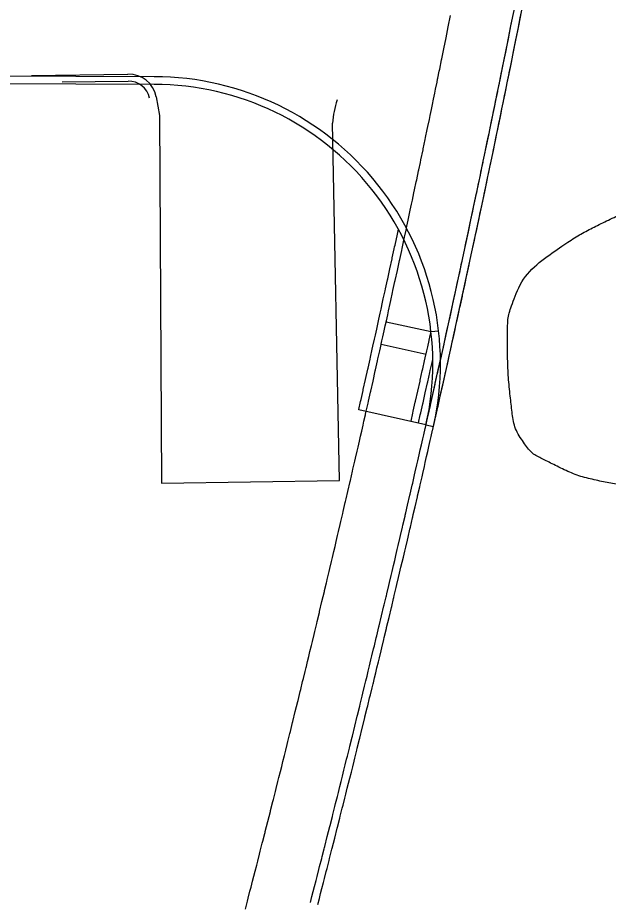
# Model space of a CAD drawing. Extents: x 2145380 to 2157287, y 139568 to 149130.
# Drawn here: x 2150600.5 to 2150652, y 144474.7 to 144551.8 of the extents above; entities that cross this region are included whole.
import ezdxf

# ---------------------------------------------------------------- set-up
doc = ezdxf.new("R2010")
doc.units = 0
for name, color, linetype in [('PR_PREVIOUSLY CONSTRUCTED', 7, 'Continuous'), ('TOPO_Asphalt', 7, 'Continuous'), ('TOPO_Curb Back', 7, 'Continuous'), ('TOPO_Tree Line', 7, 'Continuous')]:
    doc.layers.add(name, color=color, linetype=linetype)

msp = doc.modelspace()

# ---------------------------------------------------------------- linework, layer by layer
at = {"layer": 'PR_PREVIOUSLY CONSTRUCTED'}
for p, q in [((2150612.434, 144546.637), (2150596.404, 144546.683)), ((2150612.433, 144545.971), (2150596.402, 144546.017)), ((2150632.633, 144525.275), (2150636.538, 144524.41)), ((2150636.538, 144524.41), (2150637.2, 144524.486)), ((2150632.2, 144523.322), (2150636.105, 144522.458)), ((2150636.098, 144516.276), (2150630.238, 144517.6)), ((2150636.098, 144516.276), (2150636.749, 144516.129))]:
    msp.add_line(p, q, dxfattribs=at)
for points in [[(2150626.677, 144474.482), (2150626.812, 144475.006), (2150626.925, 144475.442), (2150627.037, 144475.878), (2150627.171, 144476.402), (2150627.26, 144476.751), (2150627.417, 144477.362), (2150627.484, 144477.623), (2150627.662, 144478.322), (2150627.706, 144478.496), (2150627.878, 144479.171), (2150627.906, 144479.282), (2150627.928, 144479.369), (2150628.15, 144480.242), (2150628.371, 144481.116), (2150628.393, 144481.203), (2150628.591, 144481.989), (2150628.635, 144482.164), (2150628.811, 144482.863), (2150628.877, 144483.125), (2150629.031, 144483.737), (2150629.118, 144484.086), (2150629.249, 144484.61), (2150629.359, 144485.047), (2150629.468, 144485.484), (2150629.598, 144486.009), (2150629.685, 144486.359), (2150629.716, 144486.483), (2150629.837, 144486.971), (2150629.902, 144487.233), (2150630.076, 144487.932), (2150630.119, 144488.107), (2150630.313, 144488.894), (2150630.335, 144488.982), (2150630.55, 144489.856), (2150630.765, 144490.731), (2150630.787, 144490.819), (2150630.98, 144491.606), (2150631.022, 144491.781), (2150631.193, 144492.481), (2150631.257, 144492.744), (2150631.407, 144493.357), (2150631.492, 144493.707), (2150631.516, 144493.805), (2150631.619, 144494.232), (2150631.725, 144494.67), (2150631.831, 144495.107), (2150631.958, 144495.633), (2150632.043, 144495.983), (2150632.191, 144496.596), (2150632.254, 144496.859), (2150632.422, 144497.56), (2150632.464, 144497.735), (2150632.653, 144498.523), (2150632.674, 144498.611), (2150632.884, 144499.487), (2150633.092, 144500.363), (2150633.113, 144500.451), (2150633.276, 144501.136), (2150633.301, 144501.24), (2150633.342, 144501.415), (2150633.508, 144502.116), (2150633.571, 144502.379), (2150633.716, 144502.993), (2150633.798, 144503.344), (2150633.922, 144503.87), (2150634.025, 144504.308), (2150634.128, 144504.747), (2150634.251, 144505.273), (2150634.334, 144505.624), (2150634.477, 144506.238), (2150634.538, 144506.501), (2150634.702, 144507.203), (2150634.743, 144507.378), (2150634.926, 144508.168), (2150634.947, 144508.256), (2150634.997, 144508.476), (2150635.15, 144509.134), (2150635.352, 144510.011), (2150635.373, 144510.099), (2150635.554, 144510.889), (2150635.595, 144511.065), (2150635.756, 144511.767), (2150635.816, 144512.031), (2150635.957, 144512.645), (2150636.037, 144512.997), (2150636.157, 144513.524), (2150636.257, 144513.963), (2150636.357, 144514.402), (2150636.477, 144514.929), (2150636.557, 144515.28), (2150636.68, 144515.825), (2150636.696, 144515.895), (2150636.755, 144516.159), (2150636.914, 144516.862), (2150636.954, 144517.038), (2150637.131, 144517.829), (2150637.151, 144517.917), (2150637.348, 144518.796), (2150637.545, 144519.675), (2150637.564, 144519.763), (2150637.741, 144520.554), (2150637.78, 144520.73), (2150637.936, 144521.434), (2150637.995, 144521.697), (2150638.131, 144522.313), (2150638.209, 144522.665), (2150638.323, 144523.183), (2150638.325, 144523.193), (2150638.422, 144523.633), (2150638.519, 144524.072), (2150638.635, 144524.6), (2150638.712, 144524.952), (2150638.847, 144525.568), (2150638.905, 144525.832), (2150639.059, 144526.536), (2150639.097, 144526.712), (2150639.269, 144527.505), (2150639.288, 144527.593), (2150639.479, 144528.473), (2150639.67, 144529.354), (2150639.689, 144529.442), (2150639.86, 144530.234), (2150639.898, 144530.41), (2150639.927, 144530.549), (2150640.049, 144531.115), (2150640.106, 144531.379), (2150640.238, 144531.996), (2150640.313, 144532.348), (2150640.426, 144532.877), (2150640.52, 144533.317), (2150640.613, 144533.758), (2150640.726, 144534.286), (2150640.8, 144534.639), (2150640.931, 144535.256), (2150640.987, 144535.52), (2150641.136, 144536.225), (2150641.173, 144536.402), (2150641.34, 144537.195), (2150641.358, 144537.283), (2150641.493, 144537.924), (2150641.543, 144538.165), (2150641.727, 144539.047), (2150641.746, 144539.135), (2150641.911, 144539.929), (2150641.947, 144540.105), (2150642.094, 144540.811), (2150642.149, 144541.075), (2150642.276, 144541.693), (2150642.349, 144542.046), (2150642.458, 144542.575), (2150642.549, 144543.016), (2150642.64, 144543.457), (2150642.748, 144543.987), (2150642.821, 144544.34), (2150642.947, 144544.958), (2150643.001, 144545.223), (2150643.018, 144545.308), (2150643.145, 144545.929), (2150643.181, 144546.105), (2150643.342, 144546.9), (2150643.36, 144546.988), (2150643.539, 144547.871), (2150643.735, 144548.842), (2150643.93, 144549.814), (2150644.124, 144550.786), (2150644.318, 144551.757), (2150644.505, 144552.699)], [(2150620.366, 144474.072), (2150620.546, 144474.766), (2150620.613, 144475.027), (2150620.77, 144475.635), (2150620.86, 144475.982), (2150620.994, 144476.503), (2150621.106, 144476.938), (2150621.218, 144477.372), (2150621.352, 144477.894), (2150621.441, 144478.241), (2150621.596, 144478.849), (2150621.663, 144479.11), (2150621.84, 144479.806), (2150621.885, 144479.979), (2150622.056, 144480.652), (2150622.084, 144480.762), (2150622.106, 144480.849), (2150622.326, 144481.718), (2150622.546, 144482.588), (2150622.568, 144482.675), (2150622.766, 144483.458), (2150622.81, 144483.631), (2150622.985, 144484.327), (2150623.05, 144484.588), (2150623.203, 144485.197), (2150623.29, 144485.545), (2150623.421, 144486.068), (2150623.53, 144486.503), (2150623.638, 144486.938), (2150623.769, 144487.46), (2150623.855, 144487.808), (2150623.886, 144487.933), (2150624.007, 144488.418), (2150624.071, 144488.679), (2150624.244, 144489.375), (2150624.287, 144489.55), (2150624.481, 144490.333), (2150624.502, 144490.42), (2150624.717, 144491.291), (2150624.931, 144492.163), (2150624.952, 144492.25), (2150625.144, 144493.034), (2150625.187, 144493.208), (2150625.357, 144493.905), (2150625.421, 144494.167), (2150625.569, 144494.777), (2150625.654, 144495.125), (2150625.678, 144495.223), (2150625.781, 144495.648), (2150625.887, 144496.084), (2150625.992, 144496.52), (2150626.119, 144497.043), (2150626.203, 144497.392), (2150626.35, 144498.003), (2150626.413, 144498.264), (2150626.581, 144498.962), (2150626.623, 144499.136), (2150626.811, 144499.922), (2150626.832, 144500.009), (2150627.04, 144500.881), (2150627.248, 144501.754), (2150627.269, 144501.841), (2150627.431, 144502.523), (2150627.455, 144502.627), (2150627.497, 144502.801), (2150627.662, 144503.499), (2150627.724, 144503.761), (2150627.868, 144504.372), (2150627.951, 144504.722), (2150628.074, 144505.246), (2150628.177, 144505.682), (2150628.279, 144506.119), (2150628.402, 144506.643), (2150628.484, 144506.992), (2150628.627, 144507.604), (2150628.688, 144507.866), (2150628.851, 144508.565), (2150628.891, 144508.739), (2150629.074, 144509.526), (2150629.094, 144509.613), (2150629.145, 144509.832), (2150629.296, 144510.487), (2150629.498, 144511.361), (2150629.518, 144511.448), (2150629.7, 144512.235), (2150629.74, 144512.41), (2150629.9, 144513.109), (2150629.96, 144513.372), (2150630.1, 144513.984), (2150630.18, 144514.334), (2150630.3, 144514.858), (2150630.4, 144515.296), (2150630.499, 144515.733), (2150630.618, 144516.258), (2150630.697, 144516.608), (2150630.82, 144517.15), (2150630.836, 144517.22), (2150630.895, 144517.483), (2150631.053, 144518.183), (2150631.093, 144518.358), (2150631.27, 144519.145), (2150631.29, 144519.233), (2150631.486, 144520.108), (2150631.681, 144520.984), (2150631.701, 144521.071), (2150631.877, 144521.859), (2150631.916, 144522.034), (2150632.071, 144522.735), (2150632.129, 144522.998), (2150632.265, 144523.611), (2150632.343, 144523.961), (2150632.457, 144524.477), (2150632.459, 144524.487), (2150632.555, 144524.925), (2150632.652, 144525.363), (2150632.767, 144525.888), (2150632.844, 144526.239), (2150632.978, 144526.852), (2150633.036, 144527.115), (2150633.189, 144527.816), (2150633.227, 144527.991), (2150633.399, 144528.78), (2150633.418, 144528.868), (2150633.608, 144529.745), (2150633.797, 144530.621), (2150633.816, 144530.709), (2150633.986, 144531.498), (2150634.024, 144531.674), (2150634.054, 144531.812), (2150634.175, 144532.375), (2150634.231, 144532.638), (2150634.363, 144533.252), (2150634.438, 144533.603), (2150634.55, 144534.13), (2150634.644, 144534.568), (2150634.737, 144535.007), (2150634.849, 144535.533), (2150634.923, 144535.884), (2150635.053, 144536.499), (2150635.109, 144536.762), (2150635.257, 144537.464), (2150635.294, 144537.64), (2150635.46, 144538.43), (2150635.479, 144538.518), (2150635.612, 144539.156), (2150635.663, 144539.395), (2150635.846, 144540.274), (2150635.864, 144540.361), (2150636.029, 144541.152), (2150636.065, 144541.327), (2150636.211, 144542.03), (2150636.266, 144542.294), (2150636.393, 144542.908), (2150636.466, 144543.26), (2150636.574, 144543.787), (2150636.665, 144544.226), (2150636.755, 144544.666), (2150636.863, 144545.193), (2150636.935, 144545.544), (2150637.061, 144546.16), (2150637.115, 144546.423), (2150637.132, 144546.508), (2150637.258, 144547.126), (2150637.294, 144547.302), (2150637.454, 144548.093), (2150637.472, 144548.181), (2150637.65, 144549.06), (2150637.845, 144550.028), (2150638.039, 144550.995), (2150638.233, 144551.963)], [(2150626.031, 144474.649), (2150626.166, 144475.172), (2150626.278, 144475.608), (2150626.39, 144476.044), (2150626.524, 144476.567), (2150626.614, 144476.916), (2150626.77, 144477.527), (2150626.837, 144477.789), (2150627.015, 144478.487), (2150627.059, 144478.661), (2150627.231, 144479.336), (2150627.259, 144479.446), (2150627.281, 144479.534), (2150627.503, 144480.406), (2150627.724, 144481.279), (2150627.746, 144481.367), (2150627.944, 144482.152), (2150627.988, 144482.327), (2150628.164, 144483.026), (2150628.23, 144483.288), (2150628.383, 144483.899), (2150628.471, 144484.248), (2150628.602, 144484.772), (2150628.711, 144485.209), (2150628.82, 144485.646), (2150628.95, 144486.17), (2150629.037, 144486.52), (2150629.068, 144486.644), (2150629.189, 144487.131), (2150629.254, 144487.394), (2150629.428, 144488.093), (2150629.471, 144488.268), (2150629.665, 144489.054), (2150629.687, 144489.142), (2150629.902, 144490.016), (2150630.117, 144490.89), (2150630.138, 144490.978), (2150630.331, 144491.765), (2150630.374, 144491.94), (2150630.545, 144492.64), (2150630.609, 144492.902), (2150630.758, 144493.514), (2150630.843, 144493.864), (2150630.867, 144493.962), (2150630.971, 144494.389), (2150631.077, 144494.827), (2150631.183, 144495.264), (2150631.309, 144495.79), (2150631.394, 144496.14), (2150631.542, 144496.752), (2150631.605, 144497.015), (2150631.773, 144497.715), (2150631.815, 144497.891), (2150632.004, 144498.679), (2150632.025, 144498.766), (2150632.234, 144499.642), (2150632.443, 144500.518), (2150632.464, 144500.605), (2150632.626, 144501.29), (2150632.651, 144501.394), (2150632.693, 144501.569), (2150632.859, 144502.27), (2150632.921, 144502.533), (2150633.066, 144503.146), (2150633.148, 144503.497), (2150633.272, 144504.023), (2150633.375, 144504.461), (2150633.478, 144504.899), (2150633.601, 144505.425), (2150633.683, 144505.776), (2150633.827, 144506.39), (2150633.888, 144506.653), (2150634.052, 144507.354), (2150634.092, 144507.53), (2150634.276, 144508.319), (2150634.296, 144508.407), (2150634.347, 144508.626), (2150634.499, 144509.284), (2150634.702, 144510.161), (2150634.722, 144510.249), (2150634.904, 144511.039), (2150634.944, 144511.214), (2150635.105, 144511.916), (2150635.166, 144512.18), (2150635.306, 144512.794), (2150635.386, 144513.145), (2150635.506, 144513.672), (2150635.606, 144514.111), (2150635.706, 144514.55), (2150635.826, 144515.077), (2150635.905, 144515.428), (2150636.029, 144515.972), (2150636.045, 144516.043), (2150636.104, 144516.306), (2150636.263, 144517.009), (2150636.302, 144517.185), (2150636.48, 144517.975), (2150636.5, 144518.063), (2150636.697, 144518.942), (2150636.893, 144519.82), (2150636.913, 144519.908), (2150637.089, 144520.699), (2150637.128, 144520.875), (2150637.284, 144521.578), (2150637.343, 144521.842), (2150637.479, 144522.457), (2150637.557, 144522.809), (2150637.671, 144523.327), (2150637.673, 144523.336), (2150637.77, 144523.776), (2150637.867, 144524.216), (2150637.983, 144524.743), (2150638.06, 144525.095), (2150638.195, 144525.711), (2150638.253, 144525.975), (2150638.406, 144526.679), (2150638.445, 144526.855), (2150638.617, 144527.646), (2150638.636, 144527.734), (2150638.827, 144528.614), (2150639.017, 144529.494), (2150639.036, 144529.582), (2150639.207, 144530.375), (2150639.245, 144530.551), (2150639.275, 144530.69), (2150639.396, 144531.255), (2150639.453, 144531.519), (2150639.585, 144532.135), (2150639.66, 144532.488), (2150639.773, 144533.016), (2150639.867, 144533.456), (2150639.96, 144533.897), (2150640.072, 144534.425), (2150640.147, 144534.777), (2150640.278, 144535.394), (2150640.334, 144535.658), (2150640.482, 144536.363), (2150640.519, 144536.539), (2150640.686, 144537.332), (2150640.705, 144537.42), (2150640.839, 144538.061), (2150640.889, 144538.302), (2150641.074, 144539.183), (2150641.092, 144539.271), (2150641.257, 144540.065), (2150641.294, 144540.241), (2150641.44, 144540.946), (2150641.495, 144541.211), (2150641.623, 144541.828), (2150641.695, 144542.181), (2150641.805, 144542.71), (2150641.895, 144543.151), (2150641.986, 144543.592), (2150642.094, 144544.121), (2150642.167, 144544.474), (2150642.293, 144545.091), (2150642.347, 144545.356), (2150642.364, 144545.441), (2150642.491, 144546.062), (2150642.527, 144546.238), (2150642.688, 144547.032), (2150642.706, 144547.121), (2150642.884, 144548.003), (2150643.08, 144548.974), (2150643.275, 144549.945), (2150643.469, 144550.916), (2150643.663, 144551.888)], [(2150630.238, 144517.6), (2150630.245, 144517.629), (2150630.403, 144518.331), (2150630.443, 144518.505), (2150630.62, 144519.292), (2150630.64, 144519.38), (2150630.835, 144520.253), (2150631.031, 144521.131), (2150631.051, 144521.218), (2150631.226, 144522.004), (2150631.265, 144522.178), (2150631.42, 144522.879), (2150631.478, 144523.142), (2150631.614, 144523.756), (2150631.692, 144524.105), (2150631.805, 144524.614), (2150631.807, 144524.624), (2150631.904, 144525.068), (2150632.001, 144525.506), (2150632.116, 144526.031), (2150632.193, 144526.382), (2150632.327, 144526.995), (2150632.385, 144527.258), (2150632.538, 144527.958), (2150632.576, 144528.133), (2150632.748, 144528.921), (2150632.766, 144529.009), (2150632.956, 144529.886), (2150633.145, 144530.762), (2150633.164, 144530.85), (2150633.334, 144531.639), (2150633.372, 144531.815), (2150633.402, 144531.953), (2150633.523, 144532.514), (2150633.579, 144532.777), (2150633.699, 144533.337)], [(2150634.79, 144516.571), (2150634.797, 144516.605), (2150634.954, 144517.297), (2150634.994, 144517.473), (2150635.171, 144518.263), (2150635.192, 144518.352), (2150635.39, 144519.236), (2150635.582, 144520.101), (2150635.602, 144520.187), (2150635.781, 144520.988), (2150635.821, 144521.167), (2150635.977, 144521.872), (2150636.034, 144522.134), (2150636.17, 144522.743), (2150636.248, 144523.094), (2150636.371, 144523.652), (2150636.374, 144523.665), (2150636.461, 144524.064), (2150636.538, 144524.41)], [(2150635.44, 144516.424), (2150635.448, 144516.458), (2150635.604, 144517.149), (2150635.644, 144517.326), (2150635.822, 144518.116), (2150635.842, 144518.206), (2150636.04, 144519.091), (2150636.233, 144519.954), (2150636.252, 144520.04), (2150636.432, 144520.843), (2150636.472, 144521.023), (2150636.628, 144521.729), (2150636.685, 144521.99), (2150636.693, 144522.025)]]:
    msp.add_lwpolyline(points, dxfattribs=at)
for centre, radius, start, end in [((2149252.251, 144828.89), 1418.718, 347.270419, 350.453009), ((2149252.251, 144828.89), 1419.385, 347.270419, 350.453009), ((2150612.363, 144521.638), 25, 347.27042, 89.83628), ((2150612.363, 144521.638), 24.333, 347.27042, 89.83628)]:
    msp.add_arc(centre, radius, start, end, dxfattribs=at)
at = {"layer": 'TOPO_Asphalt'}
msp.add_lwpolyline([(2150612.607, 144544.896), (2150612.874, 144543.261), (2150613.049, 144511.199), (2150628.572, 144511.44), (2150627.969, 144542.59)], dxfattribs=at)
msp.add_arc((2150635.476, 144542.187), 7.518, 161.14268, 176.93268, dxfattribs=at)
at = {"layer": 'TOPO_Curb Back'}
for points in [[(2150601.741, 144546.747), (2150610.143, 144546.846)], [(2150604.415, 144546.178), (2150610.157, 144546.246)]]:
    msp.add_lwpolyline(points, dxfattribs=at)
for radius, start, end in [(2.433, 11.39919, 91.85988), (1.833, 11.40048, 92.03893)]:
    msp.add_arc((2150610.222, 144544.415), radius, start, end, dxfattribs=at)
at = {"layer": 'TOPO_Tree Line'}
msp.add_open_spline([(2150677.712, 144526.381), (2150677.191, 144527.63), (2150676.67, 144528.88), (2150676.15, 144530.129), (2150675.69, 144531.231), (2150674.891, 144532.128), (2150673.958, 144532.964), (2150673.3, 144533.553), (2150672.589, 144533.982), (2150671.774, 144534.236), (2150670.182, 144534.733), (2150668.596, 144535.148), (2150666.96, 144535.325), (2150665.77, 144535.453), (2150664.58, 144535.571), (2150663.392, 144535.699), (2150662.036, 144535.844), (2150660.681, 144536.014), (2150659.326, 144536.156), (2150658.065, 144536.289), (2150656.808, 144536.014), (2150655.558, 144535.611), (2150654.107, 144535.145), (2150652.824, 144534.541), (2150651.486, 144533.891), (2150650.295, 144533.312), (2150649.183, 144532.693), (2150648.068, 144531.94), (2150646.163, 144530.651), (2150644.462, 144529.091), (2150643.634, 144526.879), (2150643.213, 144525.753), (2150643.211, 144524.62), (2150643.208, 144523.481), (2150643.205, 144521.846), (2150643.279, 144520.207), (2150643.464, 144518.571), (2150643.615, 144517.234), (2150643.803, 144515.937), (2150644.626, 144514.723), (2150645.242, 144513.814), (2150646.11, 144513.385), (2150647.035, 144512.92), (2150648.313, 144512.276), (2150649.564, 144511.763), (2150650.932, 144511.458), (2150652.181, 144511.18), (2150653.49, 144511.02), (2150654.726, 144511.258), (2150655.85, 144511.474), (2150656.962, 144511.784), (2150658.058, 144512.165), (2150659.119, 144512.533), (2150660.181, 144512.853), (2150661.179, 144513.352), (2150661.962, 144513.744), (2150662.725, 144514.16), (2150663.49, 144514.581), (2150664.766, 144515.284), (2150666.033, 144515.994), (2150667.295, 144516.722), (2150669.371, 144517.92), (2150671.291, 144519.335), (2150673.247, 144520.745), (2150674.508, 144521.654), (2150676, 144522.503), (2150676.623, 144523.915), (2150676.986, 144524.737), (2150677.349, 144525.559), (2150677.712, 144526.381)], degree=3, dxfattribs=at)

doc.saveas('drawing.dxf')
